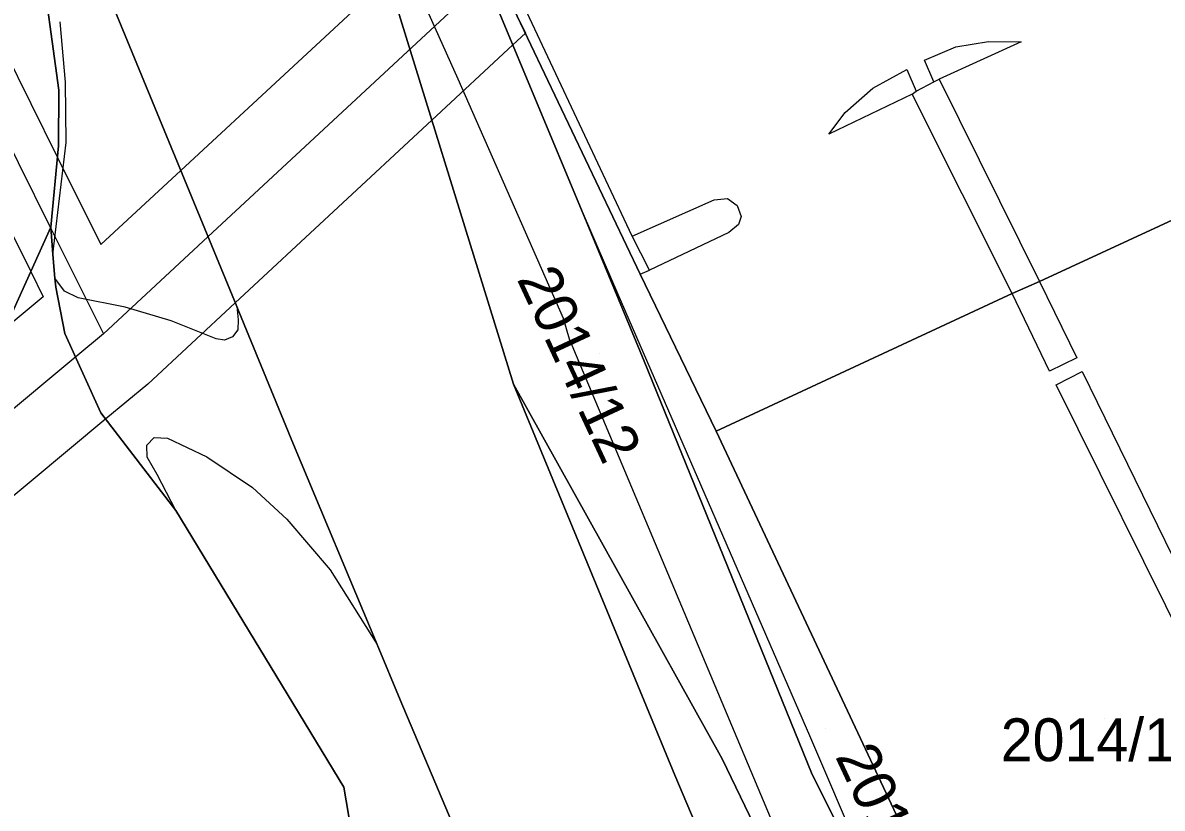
# Model space of a CAD drawing. Extents: x -263423 to -261326, y -1240067 to -1237864.
# Drawn here: x -262306.1 to -262253, y -1239778.6 to -1239741.9 of the extents above; entities that cross this region are included whole.
import ezdxf

# ---------------------------------------------------------------- set-up
doc = ezdxf.new("R2010")
doc.units = 0
for name, color, linetype in [('body_kn', 7, 'Continuous'), ('kladpar_druhypozemkov', 7, 'Continuous'), ('kladpar_hranice', 7, 'Continuous'), ('kladpar_parcelnecisla', 7, 'Continuous'), ('kladpar_plochy', 7, 'Continuous'), ('tarchy_linie', 7, 'Continuous'), ('zappar_hrandruhpozemk', 7, 'Continuous')]:
    doc.layers.add(name, color=color, linetype=linetype)

msp = doc.modelspace()

# ---------------------------------------------------------------- linework, layer by layer
at = {"layer": 'body_kn'}
for p, q in [((-262282.68, -1239742.36), (-262282.68, -1239742.36)), ((-262261.06, -1239742.76), (-262261.06, -1239742.76)), ((-262259.54, -1239742.77), (-262259.54, -1239742.77)), ((-262283.27, -1239742.91), (-262283.27, -1239742.91)), ((-262262.59, -1239743), (-262262.59, -1239743)), ((-262264.05, -1239743.62), (-262264.05, -1239743.62)), ((-262264.88, -1239744.06), (-262264.88, -1239744.06)), ((-262304.14, -1239744.65), (-262304.14, -1239744.65)), ((-262285.84, -1239744.49), (-262285.84, -1239744.49)), ((-262266.47, -1239744.94), (-262266.47, -1239744.94)), ((-262263.61, -1239744.64), (-262263.61, -1239744.64)), ((-262263.61, -1239744.64), (-262263.61, -1239744.64)), ((-262263.36, -1239744.52), (-262263.36, -1239744.52)), ((-262304.46, -1239745.02), (-262304.46, -1239745.02)), ((-262264.63, -1239745.21), (-262264.63, -1239745.21)), ((-262264.44, -1239745.08), (-262264.44, -1239745.08)), ((-262267.75, -1239746.07), (-262267.75, -1239746.07)), ((-262287.04, -1239746.42), (-262287.04, -1239746.42)), ((-262268.52, -1239747.08), (-262268.52, -1239747.08)), ((-262304.48, -1239747.62), (-262304.48, -1239747.62)), ((-262304.12, -1239747.47), (-262304.12, -1239747.47)), ((-262304.53, -1239748.14), (-262304.53, -1239748.14)), ((-262298.76, -1239748.78), (-262298.76, -1239748.78)), ((-262273.87, -1239750.15), (-262273.87, -1239750.15)), ((-262273.24, -1239750.09), (-262273.24, -1239750.09)), ((-262279.99, -1239750.8), (-262279.99, -1239750.8)), ((-262279.99, -1239750.8), (-262279.99, -1239750.8)), ((-262272.79, -1239750.42), (-262272.79, -1239750.42)), ((-262272.74, -1239751.3), (-262272.74, -1239751.3)), ((-262272.61, -1239750.92), (-262272.61, -1239750.92)), ((-262304.84, -1239751.45), (-262304.84, -1239751.45)), ((-262304.83, -1239751.43), (-262304.83, -1239751.43)), ((-262297.5, -1239751.87), (-262297.5, -1239751.87)), ((-262277.69, -1239751.84), (-262277.69, -1239751.84)), ((-262273.19, -1239751.68), (-262273.19, -1239751.68)), ((-262302.49, -1239752.24), (-262302.49, -1239752.24)), ((-262304.73, -1239752.7), (-262304.73, -1239752.7)), ((-262304.73, -1239752.7), (-262304.73, -1239752.7)), ((-262305.77, -1239753.5), (-262305.77, -1239753.5)), ((-262276.88, -1239753.43), (-262276.88, -1239753.43)), ((-262304.64, -1239753.8), (-262304.64, -1239753.8)), ((-262277.32, -1239753.62), (-262277.32, -1239753.62)), ((-262277.32, -1239753.62), (-262277.32, -1239753.62)), ((-262258.68, -1239753.96), (-262258.68, -1239753.96)), ((-262258.68, -1239753.96), (-262258.68, -1239753.96)), ((-262304.6, -1239754.23), (-262304.6, -1239754.23)), ((-262304.19, -1239754.41), (-262304.19, -1239754.41)), ((-262278.36, -1239754.56), (-262278.36, -1239754.56)), ((-262259.96, -1239754.52), (-262259.96, -1239754.52)), ((-262259.96, -1239754.52), (-262259.96, -1239754.52)), ((-262305.19, -1239754.67), (-262305.19, -1239754.67)), ((-262303.56, -1239754.72), (-262303.56, -1239754.72)), ((-262296.23, -1239754.96), (-262296.23, -1239754.96)), ((-262301.36, -1239755.16), (-262301.36, -1239755.16)), ((-262296.15, -1239755.13), (-262296.15, -1239755.13)), ((-262296.15, -1239755.13), (-262296.15, -1239755.13)), ((-262296.06, -1239755.36), (-262296.06, -1239755.36)), ((-262299.21, -1239755.8), (-262299.21, -1239755.8)), ((-262296.09, -1239755.75), (-262296.09, -1239755.75)), ((-262280.91, -1239755.67), (-262280.91, -1239755.67)), ((-262304.17, -1239756.39), (-262304.17, -1239756.39)), ((-262302.38, -1239756.4), (-262302.38, -1239756.4)), ((-262297.12, -1239756.64), (-262297.12, -1239756.64)), ((-262296.72, -1239756.7), (-262296.72, -1239756.7)), ((-262296.35, -1239756.54), (-262296.35, -1239756.54)), ((-262296.11, -1239756.22), (-262296.11, -1239756.22)), ((-262280.63, -1239756.64), (-262280.63, -1239756.64)), ((-262303.67, -1239757.48), (-262303.67, -1239757.48)), ((-262277.13, -1239757.68), (-262277.13, -1239757.68)), ((-262256.94, -1239757.53), (-262256.94, -1239757.53)), ((-262258.21, -1239758.15), (-262258.21, -1239758.15)), ((-262258.21, -1239758.15), (-262258.21, -1239758.15)), ((-262256.69, -1239758.17), (-262256.69, -1239758.17)), ((-262300.31, -1239758.75), (-262300.31, -1239758.75)), ((-262283.23, -1239758.76), (-262283.23, -1239758.76)), ((-262283.23, -1239758.76), (-262283.23, -1239758.76)), ((-262257.9, -1239758.79), (-262257.9, -1239758.79)), ((-262302.49, -1239760.09), (-262302.49, -1239760.09)), ((-262302.27, -1239760.38), (-262302.27, -1239760.38)), ((-262273.77, -1239760.95), (-262273.77, -1239760.95)), ((-262300, -1239761.25), (-262300, -1239761.25)), ((-262299.39, -1239761.28), (-262299.39, -1239761.28)), ((-262300.35, -1239761.61), (-262300.35, -1239761.61)), ((-262293.5, -1239761.58), (-262293.5, -1239761.58)), ((-262300.34, -1239762.16), (-262300.34, -1239762.16)), ((-262297.55, -1239762.15), (-262297.55, -1239762.15)), ((-262299.86, -1239762.98), (-262299.86, -1239762.98)), ((-262295.41, -1239763.58), (-262295.41, -1239763.58)), ((-262298.99, -1239764.65), (-262298.99, -1239764.65)), ((-262298.99, -1239764.65), (-262298.99, -1239764.65)), ((-262293.81, -1239765.06), (-262293.81, -1239765.06)), ((-262291.8, -1239767.43), (-262291.8, -1239767.43)), ((-262289.6, -1239770.91), (-262289.6, -1239770.91)), ((-262288.52, -1239773.5), (-262288.52, -1239773.5)), ((-262269.42, -1239775.16), (-262269.42, -1239775.16)), ((-262273.5, -1239776.25), (-262273.5, -1239776.25)), ((-262269.33, -1239776.9), (-262269.33, -1239776.9)), ((-262275.7, -1239777.02), (-262275.7, -1239777.02)), ((-262291.16, -1239777.57), (-262291.16, -1239777.57))]:
    msp.add_line(p, q, dxfattribs=at)
at = {"layer": 'kladpar_druhypozemkov'}
for p, q in [((-262279.23, -1239757.32), (-262279.23, -1239757.32)), ((-262255.65, -1239774.38), (-262255.65, -1239774.38)), ((-262268.69, -1239774.82), (-262268.69, -1239774.82))]:
    msp.add_line(p, q, dxfattribs=at)
at = {"layer": 'kladpar_hranice'}
for points in [[(-262244.61, -1239747.46), (-262258.68, -1239753.96), (-262259.96, -1239754.52), (-262273.77, -1239760.95), (-262277.32, -1239753.62), (-262283.06, -1239741.57), (-262289.29, -1239728.18), (-262291.34, -1239723.84), (-262293.71, -1239718.87), (-262294.65, -1239717.27), (-262296.45, -1239713.45), (-262296.68, -1239712.95), (-262294.26, -1239711.86), (-262292, -1239710.85), (-262285.35, -1239707.86), (-262283.38, -1239712.03), (-262280.27, -1239719.04), (-262276.73, -1239720.72), (-262270.49, -1239717.85), (-262270.05, -1239718.61), (-262267.57, -1239717.43)], [(-262252.63, -1239810.28), (-262254.7, -1239809.8), (-262256.53, -1239809.37), (-262257.12, -1239809.07), (-262260.35, -1239807.41), (-262259.93, -1239805.59), (-262261.69, -1239800.94), (-262264.54, -1239794.82), (-262266.46, -1239790.84), (-262273.5, -1239776.25), (-262283.23, -1239758.76), (-262289.84, -1239737.36), (-262297.65, -1239718.18), (-262294.65, -1239717.27)], [(-262294.65, -1239717.27), (-262293.71, -1239718.87), (-262291.34, -1239723.84), (-262289.29, -1239728.18), (-262283.06, -1239741.57), (-262277.32, -1239753.62), (-262273.77, -1239760.95), (-262258.51, -1239793.47), (-262255.2, -1239800.36), (-262251.32, -1239798.29)], [(-262250.4, -1239807.48), (-262254.11, -1239806.73), (-262256.84, -1239804.64), (-262261.27, -1239794.09), (-262264.69, -1239786.21), (-262269.33, -1239776.9), (-262277.13, -1239757.68), (-262279.99, -1239750.8), (-262286.1, -1239736.11), (-262294.65, -1239717.27)], [(-262294.65, -1239717.27), (-262286.1, -1239736.11), (-262279.99, -1239750.8), (-262277.13, -1239757.68), (-262269.33, -1239776.9), (-262264.69, -1239786.21), (-262261.27, -1239794.09), (-262256.84, -1239804.64), (-262254.11, -1239806.73), (-262250.4, -1239807.48)], [(-262297.65, -1239718.18), (-262289.84, -1239737.36), (-262283.23, -1239758.76), (-262275.7, -1239777.02), (-262270.66, -1239788.92), (-262267.54, -1239795.47), (-262266.56, -1239797.49), (-262262.8, -1239805.2), (-262252.31, -1239831.75)], [(-262305.35, -1239738.53), (-262304.46, -1239745.02), (-262304.48, -1239747.62), (-262304.83, -1239751.43), (-262308.44, -1239759.4)], [(-262302.09, -1239740.68), (-262296.15, -1239755.13), (-262296.06, -1239755.36), (-262293.5, -1239761.58), (-262289.6, -1239770.91), (-262288.52, -1239773.5), (-262278.25, -1239797.79), (-262272.17, -1239812.28), (-262274.68, -1239811.12), (-262277.02, -1239809.23), (-262279.5, -1239805.64), (-262288.86, -1239790.99), (-262291.16, -1239777.57), (-262298.99, -1239764.65), (-262302.49, -1239760.09), (-262304.17, -1239756.39), (-262304.6, -1239754.23), (-262304.64, -1239753.8), (-262304.73, -1239752.7), (-262304.83, -1239751.43), (-262304.48, -1239747.62), (-262304.46, -1239745.02), (-262305.35, -1239738.53)], [(-262308.44, -1239759.4), (-262304.83, -1239751.43), (-262304.73, -1239752.7), (-262304.64, -1239753.8), (-262304.6, -1239754.23), (-262304.17, -1239756.39), (-262302.49, -1239760.09), (-262298.99, -1239764.65), (-262291.16, -1239777.57), (-262288.86, -1239790.99), (-262279.5, -1239805.64), (-262277.02, -1239809.23), (-262274.68, -1239811.12), (-262272.17, -1239812.28), (-262278.25, -1239797.79), (-262288.52, -1239773.5), (-262289.6, -1239770.91), (-262293.5, -1239761.58), (-262296.06, -1239755.36), (-262296.15, -1239755.13), (-262302.09, -1239740.68)], [(-262251.32, -1239798.29), (-262255.2, -1239800.36), (-262258.51, -1239793.47), (-262273.77, -1239760.95), (-262259.96, -1239754.52), (-262258.68, -1239753.96), (-262244.61, -1239747.46)], [(-262283.23, -1239758.76), (-262273.5, -1239776.25), (-262266.46, -1239790.84), (-262264.54, -1239794.82), (-262261.69, -1239800.94), (-262259.93, -1239805.59), (-262260.35, -1239807.41), (-262262.8, -1239805.2), (-262266.56, -1239797.49), (-262267.54, -1239795.47), (-262270.66, -1239788.92), (-262275.7, -1239777.02), (-262283.23, -1239758.76)]]:
    msp.add_lwpolyline(points, dxfattribs=at)
at = {"layer": 'kladpar_plochy'}
for points in [[(-262252.63, -1239810.28), (-262254.7, -1239809.8), (-262256.53, -1239809.37), (-262257.12, -1239809.07), (-262260.35, -1239807.41), (-262259.93, -1239805.59), (-262261.69, -1239800.94), (-262264.54, -1239794.82), (-262266.46, -1239790.84), (-262273.5, -1239776.25), (-262283.23, -1239758.76), (-262289.84, -1239737.36), (-262297.65, -1239718.18), (-262294.65, -1239717.27), (-262286.1, -1239736.11), (-262279.99, -1239750.8), (-262277.13, -1239757.68), (-262269.33, -1239776.9), (-262264.69, -1239786.21), (-262261.27, -1239794.09), (-262256.84, -1239804.64), (-262254.11, -1239806.73), (-262250.4, -1239807.48)], [(-262250.4, -1239807.48), (-262254.11, -1239806.73), (-262256.84, -1239804.64), (-262261.27, -1239794.09), (-262264.69, -1239786.21), (-262269.33, -1239776.9), (-262277.13, -1239757.68), (-262279.99, -1239750.8), (-262286.1, -1239736.11), (-262294.65, -1239717.27), (-262293.71, -1239718.87), (-262291.34, -1239723.84), (-262289.29, -1239728.18), (-262283.06, -1239741.57), (-262277.32, -1239753.62), (-262273.77, -1239760.95), (-262258.51, -1239793.47), (-262255.2, -1239800.36), (-262251.32, -1239798.29)], [(-262289.84, -1239737.36), (-262283.23, -1239758.76), (-262275.7, -1239777.02), (-262270.66, -1239788.92), (-262267.54, -1239795.47), (-262266.56, -1239797.49), (-262262.8, -1239805.2), (-262252.31, -1239831.75)], [(-262305.35, -1239738.53), (-262304.46, -1239745.02), (-262304.48, -1239747.62), (-262304.83, -1239751.43), (-262308.44, -1239759.4)], [(-262302.09, -1239740.68), (-262296.15, -1239755.13), (-262296.06, -1239755.36), (-262293.5, -1239761.58), (-262289.6, -1239770.91), (-262288.52, -1239773.5), (-262278.25, -1239797.79), (-262272.17, -1239812.28), (-262274.68, -1239811.12), (-262277.02, -1239809.23), (-262279.5, -1239805.64), (-262288.86, -1239790.99), (-262291.16, -1239777.57), (-262298.99, -1239764.65), (-262302.49, -1239760.09), (-262304.17, -1239756.39), (-262304.6, -1239754.23), (-262304.64, -1239753.8), (-262304.73, -1239752.7), (-262304.83, -1239751.43), (-262304.48, -1239747.62), (-262304.46, -1239745.02), (-262305.35, -1239738.53)], [(-262308.44, -1239759.4), (-262304.83, -1239751.43), (-262304.73, -1239752.7), (-262304.64, -1239753.8), (-262304.6, -1239754.23), (-262304.17, -1239756.39), (-262302.49, -1239760.09), (-262298.99, -1239764.65), (-262291.16, -1239777.57), (-262288.86, -1239790.99), (-262279.5, -1239805.64), (-262277.02, -1239809.23), (-262274.68, -1239811.12), (-262272.17, -1239812.28), (-262278.25, -1239797.79), (-262288.52, -1239773.5), (-262289.6, -1239770.91), (-262293.5, -1239761.58), (-262296.06, -1239755.36), (-262296.15, -1239755.13), (-262302.09, -1239740.68)], [(-262244.61, -1239747.46), (-262258.68, -1239753.96), (-262259.96, -1239754.52), (-262273.77, -1239760.95), (-262277.32, -1239753.62), (-262283.06, -1239741.57)], [(-262251.32, -1239798.29), (-262255.2, -1239800.36), (-262258.51, -1239793.47), (-262273.77, -1239760.95), (-262259.96, -1239754.52), (-262258.68, -1239753.96), (-262244.61, -1239747.46)]]:
    msp.add_lwpolyline(points, dxfattribs=at)
msp.add_lwpolyline([(-262283.23, -1239758.76), (-262273.5, -1239776.25), (-262266.46, -1239790.84), (-262264.54, -1239794.82), (-262261.69, -1239800.94), (-262259.93, -1239805.59), (-262260.35, -1239807.41), (-262262.8, -1239805.2), (-262266.56, -1239797.49), (-262267.54, -1239795.47), (-262270.66, -1239788.92), (-262275.7, -1239777.02)], close=True, dxfattribs=at)
at = {"layer": 'tarchy_linie'}
for points in [[(-262318.68, -1239723.47), (-262313.92, -1239733.13), (-262304.84, -1239751.45), (-262302.38, -1239756.4)], [(-262284.08, -1239739.39), (-262297.5, -1239751.87), (-262302.38, -1239756.4), (-262303.67, -1239757.48), (-262310.81, -1239763.43), (-262370.15, -1239812.95), (-262375.07, -1239817.05), (-262377.64, -1239819.2), (-262385.19, -1239825.54)], [(-262308.24, -1239740.66), (-262304.53, -1239748.14), (-262302.49, -1239752.24), (-262298.76, -1239748.78), (-262289.09, -1239739.79)], [(-262283.06, -1239741.57), (-262282.68, -1239742.36), (-262283.27, -1239742.91), (-262287.04, -1239746.42), (-262296.23, -1239754.96), (-262300.31, -1239758.75), (-262302.27, -1239760.38), (-262323.66, -1239778.23), (-262323.85, -1239778.39), (-262321.35, -1239781.6), (-262315.71, -1239788.85), (-262314.1, -1239792.12), (-262309.48, -1239801.51), (-262300.9, -1239818.94), (-262298.16, -1239824.5), (-262283.92, -1239855.72)], [(-262310.46, -1239756.98), (-262312.58, -1239751.89), (-262315.15, -1239745.73), (-262311.3, -1239744.15), (-262311.52, -1239741.92), (-262311.01, -1239742.94), (-262305.77, -1239753.5), (-262305.19, -1239754.67), (-262306.97, -1239756.15), (-262327.69, -1239773.42), (-262328.4, -1239772.5), (-262310.46, -1239756.98)]]:
    msp.add_lwpolyline(points, dxfattribs=at)
at = {"layer": 'zappar_hrandruhpozemk'}
for p, q in [((-262277.69, -1239751.84), (-262282.61, -1239741.38)), ((-262259.54, -1239742.77), (-262263.36, -1239744.52)), ((-262264.63, -1239745.21), (-262268.52, -1239747.08)), ((-262259.96, -1239754.52), (-262264.63, -1239745.21)), ((-262273.19, -1239751.68), (-262276.88, -1239753.43)), ((-262258.21, -1239758.15), (-262259.96, -1239754.52)), ((-262299.21, -1239755.8), (-262301.36, -1239755.16)), ((-262280.63, -1239756.64), (-262266.98, -1239789.15)), ((-262250.1, -1239774.54), (-262257.9, -1239758.79)), ((-262297.55, -1239762.15), (-262295.41, -1239763.58))]:
    msp.add_line(p, q, dxfattribs=at)
for points in [[(-262297.65, -1239718.18), (-262294.3, -1239725.62), (-262285.84, -1239744.49), (-262280.91, -1239755.67), (-262280.63, -1239756.64)], [(-262304.73, -1239752.7), (-262304.12, -1239747.47), (-262304.14, -1239744.65), (-262304.4, -1239741.84)], [(-262263.61, -1239744.64), (-262264.05, -1239743.62), (-262262.59, -1239743), (-262261.06, -1239742.76), (-262259.54, -1239742.77)], [(-262268.52, -1239747.08), (-262267.75, -1239746.07), (-262266.47, -1239744.94), (-262264.88, -1239744.06), (-262264.44, -1239745.08)], [(-262264.63, -1239745.21), (-262264.44, -1239745.08), (-262263.61, -1239744.64), (-262263.36, -1239744.52), (-262258.68, -1239753.96)], [(-262277.69, -1239751.84), (-262273.87, -1239750.15), (-262273.24, -1239750.09), (-262272.79, -1239750.42), (-262272.61, -1239750.92), (-262272.74, -1239751.3), (-262273.19, -1239751.68)], [(-262279.99, -1239750.8), (-262278.36, -1239754.56), (-262269.42, -1239775.16), (-262264.69, -1239786.21)], [(-262277.32, -1239753.62), (-262276.88, -1239753.43), (-262277.69, -1239751.84)], [(-262301.36, -1239755.16), (-262303.56, -1239754.72), (-262304.19, -1239754.41), (-262304.64, -1239753.8)], [(-262258.68, -1239753.96), (-262256.94, -1239757.53), (-262258.21, -1239758.15)], [(-262296.15, -1239755.13), (-262296.09, -1239755.75), (-262296.11, -1239756.22), (-262296.35, -1239756.54), (-262296.72, -1239756.7), (-262297.12, -1239756.64), (-262299.21, -1239755.8)], [(-262257.9, -1239758.79), (-262256.69, -1239758.17), (-262248.96, -1239773.98), (-262250.1, -1239774.54)], [(-262298.99, -1239764.65), (-262299.86, -1239762.98), (-262300.34, -1239762.16), (-262300.35, -1239761.61), (-262300, -1239761.25), (-262299.39, -1239761.28), (-262297.55, -1239762.15)], [(-262295.41, -1239763.58), (-262293.81, -1239765.06), (-262291.8, -1239767.43), (-262289.6, -1239770.91)]]:
    msp.add_lwpolyline(points, dxfattribs=at)

# ---------------------------------------------------------------- texts
at = {"layer": 'kladpar_parcelnecisla'}
for s, p in [('2014/12', (-262283.099, -1239753.839)), ('2014/21', (-262268.239, -1239776.129))]:
    msp.add_text(s, height=2, rotation=295, dxfattribs=at).set_placement(p)
msp.add_text('2014/11', height=2, dxfattribs=at).set_placement((-262260.491, -1239776.36))

doc.saveas('drawing.dxf')
